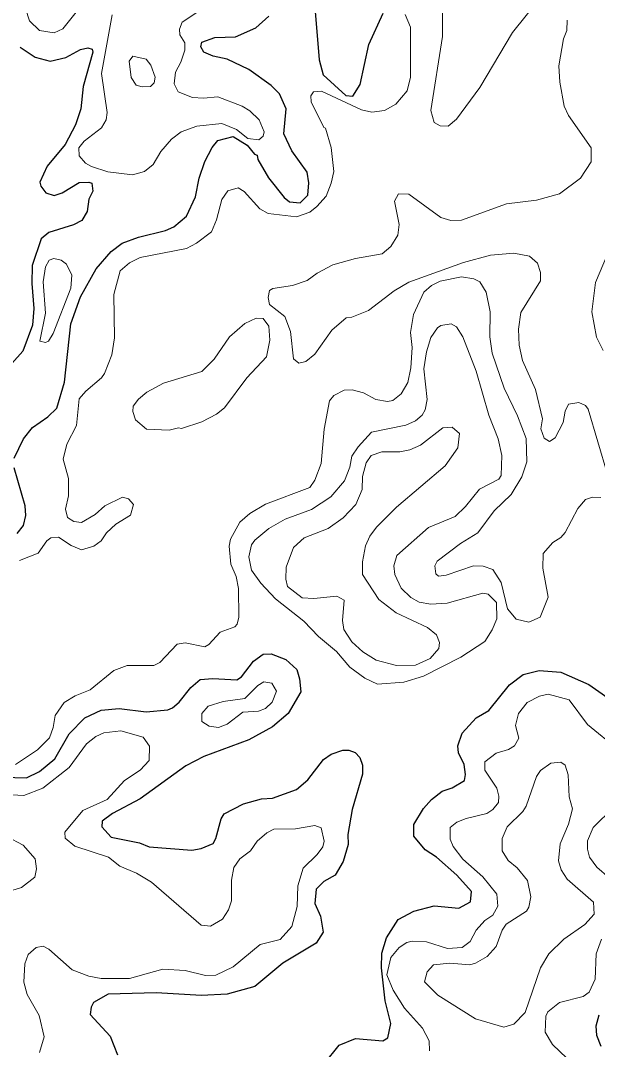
# Model space of a CAD drawing. Extents: x 763.2 to 816.8, y 7896.5 to 7952.7.
# Drawn here: x 780.98 to 783.297, y 7918.568 to 7922.705 of the extents above; entities that cross this region are included whole.
import ezdxf

# ---------------------------------------------------------------- set-up
doc = ezdxf.new("R2010")
doc.units = 0
doc.header["$LTSCALE"] = 0.064
doc.layers.add('1', color=7, linetype='Continuous', lineweight=25)
doc.layers.add('2', color=7, linetype='Continuous', lineweight=13)

msp = doc.modelspace()

# ---------------------------------------------------------------- linework, layer by layer
at = {"layer": '1'}
for points in [[(782.1615, 7922.758), (782.1795, 7922.5469), (782.1953, 7922.4865), (782.287, 7922.4031), (782.3153, 7922.4007), (782.3441, 7922.4473), (782.3793, 7922.6092), (782.437, 7922.734)], [(780.9541, 7920.9451), (780.9915, 7921.0233), (781.0273, 7921.0688), (781.0894, 7921.1116), (781.1248, 7921.1458), (781.1559, 7921.2509), (781.1812, 7921.4852), (781.2212, 7921.5945), (781.2836, 7921.7063), (781.3438, 7921.7766), (781.3885, 7921.81), (781.4533, 7921.834), (781.5617, 7921.8605), (781.5952, 7921.875), (781.647, 7921.9187), (781.683, 7921.9955), (781.6973, 7922.0715), (781.7199, 7922.1379), (781.7493, 7922.195), (781.7717, 7922.2229), (781.8336, 7922.2389), (781.8903, 7922.2035), (781.9192, 7922.1675), (781.9297, 7922.163), (781.9325, 7922.1459), (781.9765, 7922.0721), (782.0387, 7921.9928), (782.0608, 7921.9754), (782.1029, 7921.9722), (782.1345, 7922.0023), (782.1384, 7922.0521), (782.1318, 7922.0946), (782.0696, 7922.1804), (782.0369, 7922.2493), (782.0464, 7922.3504), (782.0201, 7922.4103), (781.9868, 7922.4437), (781.8967, 7922.5076), (781.8099, 7922.5494), (781.7541, 7922.5616), (781.7155, 7922.5778), (781.7035, 7922.5994), (781.708, 7922.6182), (781.7607, 7922.637), (781.8428, 7922.639), (781.9255, 7922.6755), (781.9769, 7922.7221)], [(780.9777, 7922.598), (781.039, 7922.5576), (781.0992, 7922.5419), (781.1617, 7922.5565), (781.22, 7922.5882), (781.2504, 7922.5957), (781.2675, 7922.5904), (781.2706, 7922.5773), (781.2315, 7922.4399), (781.2213, 7922.3505), (781.201, 7922.2854), (781.1583, 7922.2063), (781.0868, 7922.1194), (781.0575, 7922.0555), (781.0612, 7922.0394), (781.0816, 7922.0115), (781.115, 7922.0014), (781.1473, 7922.0118), (781.2158, 7922.0535)], [(781.2158, 7922.0535), (781.2543, 7922.0552), (781.2661, 7922.0503), (781.2703, 7922.0187), (781.2534, 7921.986), (781.2476, 7921.9371), (781.2265, 7921.9002), (781.192, 7921.8829), (781.0935, 7921.853), (781.062, 7921.8277), (781.0261, 7921.7194), (781.0244, 7921.6478), (781.0325, 7921.5467), (781.0274, 7921.4795), (780.9884, 7921.3757), (780.9447, 7921.3255)], [(780.9667, 7920.6422), (780.9915, 7920.674), (781.0012, 7920.7151), (780.9981, 7920.7531), (780.9542, 7920.9066)], [(781.7524, 7920.0587), (781.8483, 7920.0542), (781.8668, 7920.0665), (781.9156, 7920.1294), (781.9546, 7920.157), (781.9867, 7920.1587), (782.0461, 7920.1352), (782.0902, 7920.0957), (782.101, 7920.0585), (782.1056, 7920.005), (782.0547, 7919.919), (781.9923, 7919.8647), (781.897, 7919.8129), (781.7162, 7919.7453), (781.6439, 7919.7078), (781.4608, 7919.575), (781.3491, 7919.5158), (781.3081, 7919.4858), (781.3062, 7919.4629), (781.3438, 7919.4217), (781.4582, 7919.3978), (781.4961, 7919.3828), (781.6679, 7919.3684), (781.7054, 7919.3753), (781.7536, 7919.3955), (781.7645, 7919.4163), (781.7857, 7919.4952), (781.7975, 7919.5149), (781.8756, 7919.5557), (781.9472, 7919.5752), (781.9919, 7919.5775), (782.0886, 7919.613), (782.1336, 7919.6523), (782.1962, 7919.7331), (782.2282, 7919.7553), (782.2749, 7919.7709), (782.2985, 7919.7706), (782.3246, 7919.7615), (782.3423, 7919.7413), (782.3539, 7919.7101), (782.3535, 7919.674), (782.3124, 7919.5327), (782.2951, 7919.4322), (782.2961, 7919.3923), (782.2761, 7919.3237), (782.244, 7919.2688), (782.1978, 7919.2433), (782.1679, 7919.2121), (782.1618, 7919.1548), (782.1845, 7919.1037), (782.1959, 7919.0397), (782.168, 7918.9954), (782.0332, 7918.9141), (781.9216, 7918.8212), (781.8102, 7918.7895), (781.7064, 7918.785), (781.5247, 7918.7947), (781.3313, 7918.7898), (781.2734, 7918.7558), (781.2633, 7918.7373), (781.2597, 7918.7078), (781.3401, 7918.6216), (781.3692, 7918.5457)], [(782.6511, 7919.3408), (782.6049, 7919.3706), (782.5595, 7919.4251), (782.5598, 7919.4725), (782.5983, 7919.537), (782.6301, 7919.5721), (782.6737, 7919.6061), (782.7138, 7919.6198), (782.7631, 7919.6486), (782.7678, 7919.6731), (782.7617, 7919.7133), (782.7387, 7919.7596), (782.7369, 7919.7887), (782.7533, 7919.8399), (782.8099, 7919.901), (782.8605, 7919.9311), (782.9443, 7920.034), (782.9997, 7920.0754), (783.0638, 7920.091), (783.1497, 7920.085), (783.2634, 7920.0352), (783.3799, 7919.9529)], [(781.5712, 7919.9337), (781.5903, 7919.9408), (781.6176, 7919.9634), (781.6637, 7920.0224), (781.7013, 7920.0549), (781.7524, 7920.0587)], [(780.86, 7919.664), (781.0039, 7919.6594), (781.0558, 7919.6848), (781.1174, 7919.7362), (781.1755, 7919.8366), (781.2381, 7919.9007), (781.3038, 7919.9319), (781.376, 7919.9386), (781.4845, 7919.9255), (781.5712, 7919.9337)], [(782.6408, 7919.1447), (782.7408, 7919.1354), (782.7874, 7919.1614), (782.792, 7919.2028), (782.732, 7919.2679), (782.6511, 7919.3408)], [(782.1999, 7918.5094), (782.2599, 7918.5854), (782.3259, 7918.6121), (782.435, 7918.6025), (782.4547, 7918.6147), (782.4671, 7918.6722), (782.444, 7918.7636), (782.4295, 7918.8953), (782.4316, 7918.9544), (782.4501, 7919.0164), (782.497, 7919.0902), (782.5598, 7919.1237), (782.6408, 7919.1447)], [(783.3037, 7918.7055), (783.2905, 7918.6618), (783.2937, 7918.6245), (783.3109, 7918.5805)]]:
    msp.add_lwpolyline(points, dxfattribs=at)
at = {"layer": '2'}
for points in [[(782.6735, 7922.8688), (782.6743, 7922.6404), (782.6285, 7922.3438), (782.6408, 7922.2948), (782.666, 7922.281), (782.6979, 7922.2806), (782.7307, 7922.3089), (782.8252, 7922.436), (782.9567, 7922.6563), (783.0607, 7922.788)], [(781.2249, 7922.7653), (781.1497, 7922.6722), (781.1144, 7922.6558), (781.0559, 7922.6644), (781.0152, 7922.7032), (780.9831, 7922.8048)], [(781.7543, 7922.7817), (781.629, 7922.6989), (781.618, 7922.6707), (781.6192, 7922.6473), (781.64, 7922.6155), (781.6392, 7922.5859), (781.6234, 7922.5373), (781.6024, 7922.4978), (781.5963, 7922.4506), (781.6134, 7922.4184), (781.6705, 7922.3961), (781.715, 7922.3923), (781.7727, 7922.3984), (781.8703, 7922.3603), (781.9013, 7922.3416), (781.9383, 7922.3062), (781.9582, 7922.2575), (781.9545, 7922.2401), (781.9366, 7922.2247), (781.8926, 7922.2306), (781.8475, 7922.2665), (781.7887, 7922.2903), (781.6883, 7922.2805), (781.6255, 7922.2573), (781.5857, 7922.2282), (781.5437, 7922.1786), (781.5123, 7922.1263), (781.4779, 7922.0982), (781.4293, 7922.085), (781.33, 7922.0965), (781.2644, 7922.1179), (781.2411, 7922.1315), (781.2152, 7922.1608), (781.2138, 7922.1937), (781.2347, 7922.2195), (781.3045, 7922.2735), (781.3233, 7922.3053), (781.3282, 7922.3354)], [(780.9751, 7920.533), (781.0504, 7920.5635), (781.0857, 7920.613), (781.1013, 7920.6242), (781.1325, 7920.627), (781.1834, 7920.5939), (781.2239, 7920.5765), (781.2735, 7920.5909), (781.3041, 7920.6131), (781.3251, 7920.6452), (781.363, 7920.6798), (781.4213, 7920.7164), (781.4332, 7920.759), (781.4133, 7920.7819), (781.3889, 7920.7882), (781.3189, 7920.7533), (781.2794, 7920.7183), (781.2243, 7920.6866), (781.1934, 7920.6909), (781.168, 7920.706), (781.1609, 7920.7406), (781.1722, 7920.7939), (781.1721, 7920.8629), (781.1509, 7920.9417), (781.1659, 7921.001), (781.2044, 7921.077), (781.2151, 7921.1837), (781.2425, 7921.215), (781.3045, 7921.2677), (781.317, 7921.2854), (781.3462, 7921.3612), (781.3578, 7921.4295), (781.3544, 7921.6028), (781.3798, 7921.6989), (781.4178, 7921.731), (781.4607, 7921.7524), (781.6462, 7921.7878), (781.687, 7921.8102), (781.7472, 7921.8555), (781.7666, 7921.9029), (781.7883, 7921.9857), (781.812, 7922.0208), (781.8542, 7922.0321), (781.8782, 7922.0178), (781.9409, 7921.9475), (781.9749, 7921.9288), (782.0887, 7921.9157), (782.1414, 7921.9345), (782.1698, 7921.9567), (782.2072, 7921.999), (782.228, 7922.051), (782.2387, 7922.0982), (782.2278, 7922.1946), (782.2043, 7922.2716), (782.198, 7922.2746), (782.147, 7922.3776), (782.1462, 7922.4027), (782.1565, 7922.4179), (782.1882, 7922.4215), (782.3489, 7922.3463), (782.3908, 7922.3366), (782.4416, 7922.3433), (782.4874, 7922.3691), (782.5329, 7922.4227), (782.5461, 7922.4776), (782.5466, 7922.6778), (782.5251, 7922.7286)], [(781.3282, 7922.3354), (781.3054, 7922.4925), (781.3482, 7922.7281)], [(783.1756, 7922.7069), (783.174, 7922.6649), (783.1612, 7922.6316), (783.1428, 7922.5228), (783.146, 7922.4571), (783.1637, 7922.36), (783.181, 7922.323), (783.2719, 7922.1927), (783.2724, 7922.1366), (783.2293, 7922.0713), (783.1451, 7922.0082), (783.053, 7921.9832), (782.9322, 7921.9682), (782.7517, 7921.9023), (782.7079, 7921.9009), (782.668, 7921.9133), (782.5398, 7922.0073), (782.4988, 7922.0074), (782.4822, 7921.9784), (782.5015, 7921.8852), (782.495, 7921.8412), (782.4676, 7921.7964), (782.4327, 7921.7671), (782.3253, 7921.7478), (782.2346, 7921.7219), (782.1716, 7921.6887), (782.1314, 7921.6592)], [(781.9797, 7921.5636), (782.0412, 7921.5149), (782.0644, 7921.4546), (782.0762, 7921.3444), (782.0982, 7921.3269), (782.126, 7921.3344), (782.162, 7921.364), (782.2307, 7921.4604), (782.2884, 7921.5095), (782.3102, 7921.5116), (782.3779, 7921.539), (782.4805, 7921.6181), (782.5403, 7921.6529), (782.7588, 7921.7324), (782.8683, 7921.7611), (782.961, 7921.7694), (783.0248, 7921.7577), (783.0569, 7921.7288), (783.0685, 7921.6912), (783.0687, 7921.6588), (782.99, 7921.5303), (782.9801, 7921.4644), (782.9834, 7921.3999), (782.9969, 7921.3374), (783.0483, 7921.2214), (783.0771, 7921.1032), (783.0706, 7921.0627), (783.083, 7921.0257), (783.1053, 7921.0123), (783.1277, 7921.027), (783.16, 7921.0881), (783.168, 7921.1341), (783.1807, 7921.1627), (783.2226, 7921.1695), (783.25, 7921.1569), (783.2596, 7921.1421), (783.3381, 7920.8794)], [(783.3211, 7921.3781), (783.2932, 7921.4319), (783.2744, 7921.5334), (783.2892, 7921.6511), (783.3384, 7921.7661)], [(783.3106, 7920.7867), (783.2773, 7920.7882), (783.249, 7920.7794), (783.2187, 7920.7428), (783.1673, 7920.6465), (783.1502, 7920.6267), (783.118, 7920.6057), (783.0795, 7920.5622), (783.0785, 7920.5022), (783.0999, 7920.3864), (783.0677, 7920.3062), (783.0221, 7920.2855), (782.9715, 7920.2981), (782.9357, 7920.3387), (782.911, 7920.4448), (782.8775, 7920.4975), (782.8387, 7920.5104), (782.7999, 7920.5121), (782.6901, 7920.4743), (782.6591, 7920.4712), (782.6486, 7920.4806), (782.6448, 7920.5126), (782.6537, 7920.5307), (782.7478, 7920.6021), (782.8167, 7920.6452), (782.8831, 7920.734), (782.9504, 7920.7986), (782.9932, 7920.8698), (783.014, 7920.9298), (783.011, 7921.024), (782.9766, 7921.1153), (782.9224, 7921.2266), (782.875, 7921.3678), (782.8651, 7921.4327), (782.8665, 7921.5334), (782.851, 7921.6129), (782.8245, 7921.6545), (782.8008, 7921.6657), (782.7517, 7921.674), (782.6649, 7921.6571), (782.6305, 7921.6399), (782.5995, 7921.6121), (782.5589, 7921.5233), (782.5462, 7921.4499), (782.5526, 7921.3896), (782.5476, 7921.3086), (782.536, 7921.2495), (782.5095, 7921.2038), (782.4758, 7921.1771), (782.4541, 7921.1729), (782.4075, 7921.1814), (782.3582, 7921.2075), (782.3121, 7921.2205), (782.2802, 7921.2184), (782.2385, 7921.1968), (782.2215, 7921.1752), (782.1993, 7921.0612), (782.1875, 7920.9233), (782.1622, 7920.857), (782.1418, 7920.8267), (781.9638, 7920.7599), (781.9007, 7920.7231), (781.8609, 7920.688), (781.8231, 7920.619), (781.8181, 7920.591), (781.8251, 7920.5193), (781.8455, 7920.4691), (781.8559, 7920.4211), (781.8573, 7920.306), (781.8502, 7920.2776), (781.8405, 7920.2671), (781.7822, 7920.2457), (781.7358, 7920.1953), (781.7204, 7920.187), (781.6405, 7920.203), (781.6089, 7920.1978)], [(782.1314, 7921.6592), (782.0728, 7921.6396), (781.9935, 7921.6279), (781.9795, 7921.6187), (781.9745, 7921.5914), (781.9797, 7921.5636)], [(781.6089, 7920.1978), (781.5399, 7920.1239), (781.5147, 7920.1115), (781.4079, 7920.1111), (781.3542, 7920.0917), (781.259, 7920.0135)], [(781.259, 7920.0135), (781.1985, 7919.9895), (781.1551, 7919.9626), (781.1187, 7919.9104), (781.111, 7919.8616), (781.0956, 7919.8209), (781.0482, 7919.7723), (780.9589, 7919.7133)], [(783.3815, 7919.7721), (783.2569, 7919.874), (783.1834, 7919.9728), (783.0992, 7919.9957), (783.0649, 7919.9877), (783.0151, 7919.9623), (782.9801, 7919.9188), (782.9685, 7919.8706), (782.9813, 7919.8199), (782.9645, 7919.7888), (782.9395, 7919.7732), (782.8912, 7919.7593), (782.8455, 7919.7244), (782.8454, 7919.6912), (782.8936, 7919.6177), (782.9013, 7919.5856), (782.9, 7919.5608), (782.8765, 7919.5327), (782.8531, 7919.5169), (782.7698, 7919.4965), (782.7323, 7919.4809), (782.706, 7919.4596), (782.7055, 7919.4134), (782.7178, 7919.384)], [(781.8363, 7919.2992), (781.8266, 7919.2483), (781.8268, 7919.1651), (781.8145, 7919.1294), (781.7911, 7919.0915), (781.7423, 7919.063), (781.7053, 7919.0675), (781.5052, 7919.2405), (781.4458, 7919.276), (781.3788, 7919.3046), (781.3327, 7919.3407), (781.1973, 7919.3853), (781.1591, 7919.4166), (781.157, 7919.4407), (781.2305, 7919.5285), (781.3279, 7919.573), (781.3969, 7919.6488), (781.4603, 7919.6909), (781.496, 7919.7292), (781.4976, 7919.7866), (781.4729, 7919.8229), (781.382, 7919.8482), (781.3148, 7919.8408), (781.2821, 7919.8256), (781.2446, 7919.7971), (781.1749, 7919.7014), (781.069, 7919.6176), (780.9934, 7919.5884), (780.895, 7919.5936)], [(783.3439, 7919.258), (783.2945, 7919.3005), (783.2661, 7919.3405), (783.2578, 7919.3727), (783.2579, 7919.406), (783.2809, 7919.4603), (783.362, 7919.54)], [(781.0556, 7918.5548), (781.0748, 7918.6185), (781.0549, 7918.704), (781.0061, 7918.7889), (780.9933, 7918.8375), (780.9966, 7918.9123), (781.0101, 7918.9495), (781.0429, 7918.9781), (781.0708, 7918.9834), (781.0939, 7918.9702), (781.1867, 7918.8871), (781.2544, 7918.8622), (781.3038, 7918.8525), (781.4178, 7918.8527), (781.5509, 7918.8901), (781.6412, 7918.8847), (781.7226, 7918.8655), (781.7644, 7918.8669), (781.8334, 7918.8991), (781.9425, 7918.9898), (782.0234, 7919.0103), (782.0694, 7919.0619), (782.0907, 7919.1426), (782.0942, 7919.2248), (782.1155, 7919.2971), (782.1718, 7919.3508), (782.1939, 7919.3826), (782.1992, 7919.4048), (782.1876, 7919.4584), (782.1616, 7919.4684), (782.0838, 7919.4542), (781.9974, 7919.4535)], [(781.9974, 7919.4535), (781.9688, 7919.438), (781.9306, 7919.4051), (781.9031, 7919.3664), (781.8608, 7919.3338), (781.8363, 7919.2992)], [(780.9252, 7919.4244), (780.9903, 7919.3888), (781.0385, 7919.3338), (781.0441, 7919.2936), (781.0377, 7919.2609), (780.9831, 7919.219), (780.8731, 7919.1859)], [(782.7178, 7919.384), (782.7561, 7919.3326), (782.8365, 7919.2621), (782.8927, 7919.1924), (782.8976, 7919.1435), (782.877, 7919.1078)], [(782.877, 7919.1078), (782.8444, 7919.0864), (782.8107, 7919.0466), (782.7862, 7919.002), (782.7535, 7918.9775), (782.6948, 7918.9739), (782.6113, 7919.0003), (782.5534, 7919.0035), (782.5318, 7918.9978), (782.5007, 7918.9776), (782.4678, 7918.9379), (782.4512, 7918.8676), (782.4762, 7918.8065), (782.5223, 7918.7335), (782.5941, 7918.6528), (782.6211, 7918.6021), (782.6232, 7918.5614)], [(783.3193, 7918.4047), (783.2589, 7918.4684), (783.1751, 7918.5324), (783.1172, 7918.5872), (783.087, 7918.6371), (783.09, 7918.7013), (783.0981, 7918.7186), (783.1444, 7918.7568), (783.2396, 7918.7802), (783.2637, 7918.7976), (783.2888, 7918.85), (783.2924, 7918.9518), (783.3134, 7919.0111)]]:
    msp.add_lwpolyline(points, dxfattribs=at)
for points in [[(781.4688, 7922.4382), (781.5016, 7922.4395), (781.5161, 7922.4544), (781.5204, 7922.4777), (781.5027, 7922.5248), (781.4846, 7922.5496), (781.4308, 7922.5614), (781.4157, 7922.5409), (781.4243, 7922.4761), (781.4438, 7922.4444)], [(781.1644, 7921.7253), (781.1422, 7921.7416), (781.1131, 7921.748), (781.0948, 7921.7408), (781.0805, 7921.7149), (781.0703, 7921.6538), (781.0801, 7921.5283), (781.0573, 7921.4162), (781.0802, 7921.4096), (781.0917, 7921.4151), (781.1101, 7921.4462), (781.1817, 7921.6285), (781.1851, 7921.6813)], [(781.7081, 7921.2935), (781.7581, 7921.3432), (781.8198, 7921.4324), (781.8806, 7921.4866), (781.9269, 7921.5076), (781.954, 7921.5067), (781.9766, 7921.4755), (781.9807, 7921.4197), (781.9681, 7921.3532), (781.8893, 7921.2686), (781.7995, 7921.1478), (781.7675, 7921.1217), (781.7086, 7921.0909), (781.6265, 7921.0647), (781.6144, 7921.0672), (781.5772, 7921.058), (781.4855, 7921.0611), (781.4415, 7921.0997), (781.4303, 7921.1324), (781.4317, 7921.1537), (781.4533, 7921.1827), (781.4868, 7921.21), (781.5535, 7921.2468)], [(782.2267, 7920.7903), (782.2806, 7920.8538), (782.3022, 7920.9093), (782.3109, 7920.9531), (782.3363, 7920.9909), (782.3902, 7921.0491), (782.5271, 7921.0778), (782.5671, 7921.0947), (782.5927, 7921.1177), (782.6054, 7921.1392), (782.6134, 7921.181), (782.6003, 7921.3045), (782.6106, 7921.3731), (782.6281, 7921.4301), (782.6553, 7921.469), (782.6689, 7921.4789), (782.7093, 7921.4851), (782.7316, 7921.4732), (782.7566, 7921.4337), (782.8096, 7921.2948), (782.861, 7921.1177), (782.898, 7921.0227), (782.9134, 7920.9553), (782.9113, 7920.8756), (782.9009, 7920.8609), (782.8237, 7920.8211), (782.7669, 7920.7511), (782.7253, 7920.7112), (782.6186, 7920.6665), (782.4921, 7920.5531), (782.4789, 7920.5125), (782.4831, 7920.4775), (782.5084, 7920.4219), (782.5474, 7920.3843), (782.5807, 7920.3664), (782.6283, 7920.3578), (782.6934, 7920.3626), (782.8373, 7920.4019), (782.8583, 7920.3986), (782.8915, 7920.3644), (782.8927, 7920.2996), (782.8748, 7920.2542), (782.8455, 7920.2074), (782.7486, 7920.145), (782.5981, 7920.0683), (782.5199, 7920.0439), (782.4132, 7920.0369), (782.3625, 7920.0611), (782.3029, 7920.1052), (782.2497, 7920.1675), (782.1771, 7920.2287), (782.1172, 7920.2903), (782.0036, 7920.3792), (781.9451, 7920.4427), (781.908, 7920.4954), (781.897, 7920.5478), (781.9073, 7920.5966), (781.9208, 7920.616), (781.977, 7920.6629), (782.0433, 7920.6995), (782.149, 7920.7393)], [(782.2508, 7920.3902), (782.28, 7920.3745), (782.2735, 7920.293), (782.2785, 7920.2566), (782.3111, 7920.2067), (782.355, 7920.166), (782.4081, 7920.1328), (782.4903, 7920.1112), (782.5665, 7920.1129), (782.6255, 7920.1396), (782.6596, 7920.1792), (782.6629, 7920.204), (782.6512, 7920.2345), (782.615, 7920.2638), (782.4892, 7920.3228), (782.4198, 7920.3774), (782.354, 7920.4778), (782.3539, 7920.5277), (782.3655, 7920.5927), (782.3835, 7920.6321), (782.4098, 7920.668), (782.4902, 7920.7479), (782.6858, 7920.9149), (782.7367, 7920.9862), (782.743, 7921.045), (782.7132, 7921.0695), (782.6769, 7921.0671), (782.5862, 7920.9979), (782.5433, 7920.979), (782.5041, 7920.9709), (782.4311, 7920.9707), (782.3886, 7920.9555), (782.3688, 7920.9262), (782.3539, 7920.8721), (782.352, 7920.8197), (782.3272, 7920.7583), (782.2762, 7920.7055), (782.2156, 7920.6622), (782.1195, 7920.6242), (782.0763, 7920.5861), (782.0466, 7920.5072), (782.045, 7920.458), (782.0528, 7920.429), (782.1105, 7920.384), (782.1583, 7920.3808)], [(781.7942, 7919.9666), (781.8802, 7919.9782), (781.9332, 7920.0305), (781.9569, 7920.0453), (781.9888, 7920.0402), (782.0084, 7920.0085), (781.9902, 7919.9641), (781.9633, 7919.9379), (781.9362, 7919.9274), (781.8725, 7919.9236), (781.8099, 7919.8762), (781.7744, 7919.8616), (781.7377, 7919.8669), (781.7082, 7919.8869), (781.7081, 7919.9179), (781.7333, 7919.9484)], [(782.9309, 7919.0711), (783.0118, 7919.1242), (783.0213, 7919.1394), (783.0292, 7919.1807), (783.0158, 7919.2465), (782.975, 7919.2976), (782.939, 7919.3273), (782.9144, 7919.3664), (782.9142, 7919.4164), (782.9349, 7919.4632), (782.9979, 7919.5243), (783.0115, 7919.5453), (783.0522, 7919.6652), (783.0689, 7919.6886), (783.1101, 7919.7182), (783.1507, 7919.7231), (783.1678, 7919.7106), (783.1804, 7919.6724), (783.1839, 7919.5832), (783.197, 7919.5348), (783.181, 7919.4733), (783.1479, 7919.3937), (783.1408, 7919.3258), (783.1517, 7919.2898), (783.1756, 7919.2519), (783.2819, 7919.16), (783.2841, 7919.1111), (783.2474, 7919.0706), (783.162, 7919.0109), (783.1017, 7918.9525), (783.0682, 7918.8954), (783.0066, 7918.7166), (782.9621, 7918.6689), (782.9209, 7918.6569), (782.8072, 7918.6908), (782.656, 7918.7857), (782.6025, 7918.8399), (782.6138, 7918.8802), (782.6392, 7918.9082), (782.7042, 7918.9148), (782.7854, 7918.9083), (782.8077, 7918.9144), (782.8543, 7918.9414), (782.8908, 7918.9818), (782.9145, 7919.0477)]]:
    msp.add_lwpolyline(points, close=True, dxfattribs=at)

doc.saveas('drawing.dxf')
